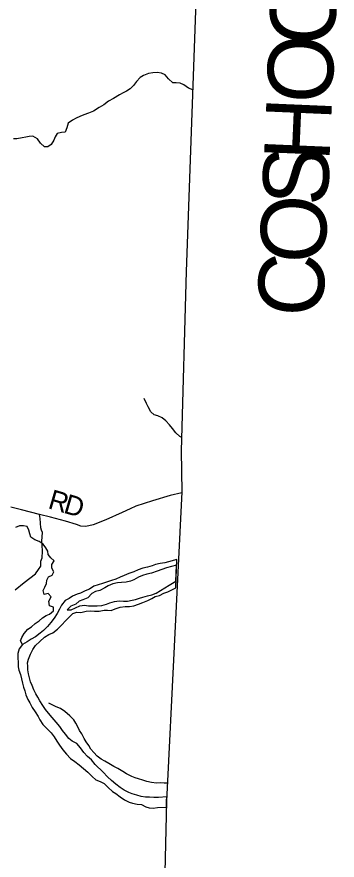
# Model space of a CAD drawing. Extents: x 1759416 to 2214760, y 252598 to 1116833.
# Drawn here: x 2053250 to 2058135, y 872608 to 885483 of the extents above; entities that cross this region are included whole.
import ezdxf

# ---------------------------------------------------------------- set-up
doc = ezdxf.new("R2010")
doc.units = 0
for name, color, linetype in [('GM_X_Adjacent_County', 7, 'Continuous'), ('GM_X_Adjacent_County_Text', 7, 'Continuous'), ('GM_X_County', 7, 'Continuous'), ('GM_X_County_Road', 7, 'Continuous'), ('GM_X_County_Road_Text', 7, 'Continuous'), ('GM_X_Major_River', 7, 'Continuous'), ('GM_X_Minor_River', 7, 'Continuous'), ('GM_X_Township', 7, 'Continuous'), ('GM_X_Township_Road', 7, 'Continuous'), ('GM_X_Township_ROW', 7, 'Continuous')]:
    doc.layers.add(name, color=color, linetype=linetype)

msp = doc.modelspace()

# ---------------------------------------------------------------- linework, layer by layer
at = {"layer": 'GM_X_Adjacent_County'}
msp.add_lwpolyline([(2056003, 886437), (2055830, 881597), (2055758, 878857), (2055764, 878233), (2055530, 873508), (2055459, 870464), (2055437, 869889), (2055435, 869840), (2055376, 868233), (2055265, 865388), (2055262, 865248), (2054986, 859394), (2054896, 855720)], dxfattribs=at)
at = {"layer": 'GM_X_County'}
msp.add_lwpolyline([(2056003, 886437), (2055830, 881597), (2055758, 878857), (2055764, 878233), (2055530, 873508), (2055459, 870464), (2055437, 869889), (2055435, 869840), (2055376, 868233), (2055265, 865388), (2055262, 865248), (2054986, 859394), (2054896, 855720)], dxfattribs=at)
at = {"layer": 'GM_X_County_Road'}
msp.add_lwpolyline([(2055764, 878215), (2055588, 878177), (2055317, 878091), (2055062, 878010), (2054976, 877973), (2054858, 877915), (2054608, 877801), (2054413, 877725), (2054302, 877699), (2054223, 877707), (2054160, 877730), (2053989, 877783), (2053763, 877844), (2053597, 877883), (2053320, 877954), (2053160, 877996)], dxfattribs=at)
at = {"layer": 'GM_X_Major_River'}
for p, q in [((2055673, 876764), (2055691, 877200)), ((2055677, 876866), (2055687, 877111))]:
    msp.add_line(p, q, dxfattribs=at)
for points in [[(2055691, 877200), (2055565, 877163), (2055505, 877149), (2055437, 877135), (2055365, 877120), (2055312, 877100), (2055240, 877082), (2055172, 877066), (2055102, 877039), (2055032, 877009), (2054958, 876983), (2054884, 876951), (2054824, 876928), (2054757, 876898), (2054695, 876878), (2054631, 876858), (2054557, 876833), (2054491, 876813), (2054425, 876789), (2054355, 876745), (2054293, 876718), (2054222, 876686), (2054168, 876666), (2054098, 876636), (2054046, 876601), (2053986, 876571), (2053932, 876501), (2053899, 876437), (2053863, 876373), (2053821, 876304), (2053769, 876238), (2053719, 876176), (2053658, 876114), (2053604, 876075), (2053534, 876017), (2053468, 875981), (2053406, 875939), (2053337, 875900), (2053287, 875832), (2053265, 875764), (2053265, 875698), (2053267, 875626), (2053270, 875560), (2053282, 875508), (2053304, 875442), (2053322, 875376), (2053336, 875312), (2053353, 875248), (2053369, 875194), (2053387, 875130), (2053419, 875062), (2053447, 875008), (2053481, 874936), (2053528, 874872), (2053574, 874802), (2053602, 874750), (2053644, 874680), (2053772, 874553), (2053821, 874491), (2053859, 874425), (2053899, 874361), (2053949, 874293), (2054009, 874223), (2054069, 874157), (2054135, 874115), (2054198, 874064), (2054264, 874008), (2054332, 873950), (2054396, 873884), (2054454, 873834), (2054522, 873808), (2054582, 873777), (2054640, 873717), (2054706, 873657), (2054759, 873627), (2054825, 873575), (2054891, 873529), (2054963, 873494), (2055015, 873476), (2055085, 873464), (2055149, 873456), (2055217, 873422), (2055267, 873407), (2055327, 873399), (2055393, 873411), (2055530, 873416)], [(2055687, 877111), (2055532, 877071), (2055392, 877018), (2055302, 876988), (2055232, 876976), (2055164, 876954), (2055104, 876927), (2055032, 876889), (2054981, 876867), (2054917, 876851), (2054845, 876844), (2054783, 876840), (2054711, 876824), (2054641, 876794), (2054589, 876767), (2054517, 876725), (2054451, 876711), (2054395, 876681), (2054330, 876612), (2054256, 876582), (2054200, 876560), (2054148, 876518), (2054074, 876483), (2054022, 876435)], [(2054022, 876435), (2054017, 876429), (2054080, 876429), (2054146, 876460), (2054212, 876488), (2054280, 876502), (2054344, 876492), (2054410, 876489), (2054476, 876491), (2054546, 876497), (2054618, 876515), (2054670, 876535), (2054740, 876554), (2054810, 876566), (2054874, 876560), (2054939, 876562), (2055009, 876577), (2055061, 876585), (2055121, 876605), (2055173, 876621), (2055243, 876642), (2055309, 876660), (2055373, 876686), (2055439, 876724), (2055506, 876765), (2055572, 876807), (2055677, 876866)], [(2055536, 873575), (2055410, 873563), (2055338, 873563), (2055272, 873567), (2055212, 873569), (2055146, 873580), (2055078, 873598), (2055008, 873618), (2054956, 873640), (2054888, 873678), (2054826, 873717), (2054758, 873765), (2054692, 873823), (2054630, 873881), (2054568, 873949), (2054445, 874070), (2054387, 874138), (2054329, 874188), (2054269, 874252), (2054221, 874320), (2054163, 874388), (2054095, 874424), (2054042, 874463), (2053992, 874533), (2053948, 874587), (2053906, 874647), (2053850, 874715), (2053790, 874787), (2053730, 874849), (2053685, 874905), (2053645, 874970), (2053601, 875038), (2053567, 875094), (2053539, 875146), (2053509, 875210), (2053484, 875276), (2053460, 875328), (2053442, 875390), (2053426, 875452), (2053418, 875514), (2053416, 875570), (2053413, 875620), (2053427, 875678), (2053455, 875753), (2053491, 875823), (2053536, 875885), (2053602, 875947), (2053670, 876012), (2053736, 876050), (2053796, 876076), (2053868, 876134), (2053933, 876201), (2053991, 876261), (2054047, 876315), (2054103, 876375), (2054165, 876394), (2054226, 876388), (2054306, 876408), (2054366, 876414), (2054436, 876407), (2054506, 876411), (2054580, 876423), (2054632, 876423), (2054686, 876417), (2054750, 876444), (2054824, 876472), (2054900, 876482), (2054968, 876482), (2055036, 876491), (2055104, 876517), (2055173, 876541), (2055249, 876573), (2055307, 876604), (2055359, 876632), (2055423, 876650), (2055491, 876682), (2055551, 876705), (2055673, 876764)], [(2055530, 873416), (2055534, 873510), (2055536, 873575)]]:
    msp.add_lwpolyline(points, dxfattribs=at)
at = {"layer": 'GM_X_Minor_River'}
for points in [[(2055933, 884368), (2055867, 884394), (2055797, 884444), (2055739, 884468), (2055681, 884474), (2055629, 884476), (2055564, 884534), (2055510, 884598), (2055456, 884624), (2055392, 884632), (2055324, 884626), (2055260, 884616), (2055180, 884588), (2055128, 884558), (2055076, 884494), (2055028, 884436), (2054976, 884386), (2054924, 884348), (2054870, 884322), (2054814, 884292), (2054722, 884238), (2054648, 884194), (2054576, 884141), (2054504, 884101), (2054416, 884041), (2054344, 884011), (2054270, 883989), (2054208, 883963), (2054154, 883937), (2054096, 883905), (2054034, 883861), (2054012, 883789), (2053984, 883721), (2053932, 883719), (2053864, 883701), (2053832, 883651), (2053812, 883598), (2053774, 883532), (2053722, 883500), (2053670, 883500), (2053612, 883552), (2053564, 883620), (2053494, 883660), (2053438, 883654), (2053386, 883646), (2053332, 883634), (2053250, 883622), (2053196, 883618)], [(2055767, 879058), (2055734, 879078), (2055676, 879134), (2055624, 879198), (2055576, 879254), (2055520, 879314), (2055468, 879361), (2055400, 879389), (2055346, 879407), (2055294, 879453), (2055250, 879527), (2055226, 879577), (2055190, 879655)], [(2053337, 875900), (2053305, 875956), (2053323, 876008), (2053359, 876068), (2053419, 876134), (2053475, 876170), (2053529, 876218), (2053589, 876260), (2053641, 876309), (2053695, 876343), (2053748, 876361), (2053806, 876413), (2053808, 876469), (2053748, 876491), (2053736, 876563), (2053774, 876627), (2053726, 876679), (2053668, 876665), (2053650, 876725), (2053678, 876777), (2053704, 876829), (2053708, 876881), (2053730, 876933), (2053788, 876959), (2053812, 877011), (2053782, 877065), (2053784, 877120), (2053820, 877176), (2053768, 877222), (2053728, 877276), (2053722, 877326), (2053692, 877378), (2053652, 877430), (2053592, 877472), (2053524, 877496), (2053462, 877540), (2053446, 877592), (2053432, 877646), (2053408, 877700), (2053350, 877714), (2053291, 877710), (2053231, 877686)], [(2055545, 873785), (2055550, 873784), (2055498, 873784), (2055444, 873786), (2055382, 873784), (2055304, 873792), (2055230, 873808), (2055173, 873826), (2055105, 873850), (2055053, 873866), (2055001, 873886), (2054923, 873927), (2054865, 873961), (2054789, 874009), (2054727, 874039), (2054653, 874081), (2054591, 874117), (2054535, 874149), (2054475, 874197), (2054425, 874249), (2054377, 874303), (2054347, 874357), (2054307, 874415), (2054275, 874467), (2054239, 874537), (2054207, 874587), (2054181, 874645), (2054149, 874698), (2054117, 874748), (2054059, 874810), (2053981, 874878), (2053913, 874922), (2053849, 874950), (2053789, 874978), (2053737, 875004)]]:
    msp.add_lwpolyline(points, dxfattribs=at)
at = {"layer": 'GM_X_Township'}
msp.add_lwpolyline([(2056003, 886437), (2055830, 881597), (2055758, 878857), (2055764, 878233), (2055530, 873508), (2055459, 870464), (2055437, 869889), (2055435, 869840), (2055376, 868233), (2053775, 868281), (2052378, 868323), (2045938, 868518), (2043125, 868603)], dxfattribs=at)
at = {"layer": 'GM_X_Township_Road'}
msp.add_lwpolyline([(2053641, 877610), (2053642, 877612), (2053624, 877644), (2053616, 877683), (2053605, 877825), (2053597, 877883)], dxfattribs=at)
at = {"layer": 'GM_X_Township_ROW'}
msp.add_lwpolyline([(2053226, 876732), (2053363, 876848), (2053532, 876980), (2053581, 877044), (2053616, 877098), (2053616, 877154), (2053616, 877173), (2053633, 877225), (2053639, 877326), (2053637, 877414), (2053631, 877479), (2053641, 877610)], dxfattribs=at)

# ---------------------------------------------------------------- texts
at = {"layer": 'GM_X_Adjacent_County_Text'}
for s, rotation, p in [('C', 87.5371, (2058093, 885031)), ('O', 87.5374, (2058055, 884148)), ('H', 87.5374, (2058017, 883264)), ('S', 87.5378, (2057988, 882587)), ('O', 87.5372, (2057950, 881704)), ('C', 87.5371, (2057915, 880890))]:
    msp.add_text(s, height=1000, rotation=rotation, dxfattribs=at).set_placement(p)
at = {"layer": 'GM_X_County_Road_Text'}
for s, rotation, p in [('R', 343.6477, (2053710, 877984)), ('D', 343.7533, (2053947, 877914))]:
    msp.add_text(s, height=300, rotation=rotation, dxfattribs=at).set_placement(p)

doc.saveas('drawing.dxf')
